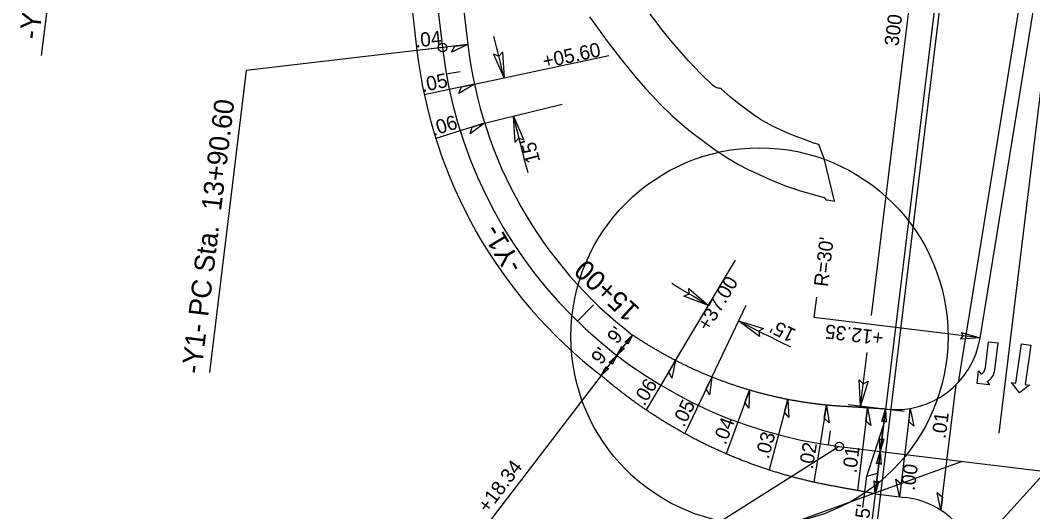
# Model space of a CAD drawing. Extents: x 472216 to 481979, y 489069 to 507339.
# Drawn here: x 480985.2 to 481341.2, y 490719.3 to 490892.1 of the extents above; entities that cross this region are included whole.
import ezdxf

# ---------------------------------------------------------------- set-up
doc = ezdxf.new("R2010")
doc.units = 0
for name, color, linetype in [('Old_Level_12', 7, 'Continuous'), ('Prop Drainage Structure Drop Inlet Grate 2 Narrow Slots and Sag Grates 840 24 CELL', 7, 'Continuous'), ('Prop Drainage Structure Drop Inlet Grate 2 Wide Slots and Sag Grates 840 22 Label', 7, 'Continuous'), ('Prop Drainage Structure Outlet Berm Ditch 850 10 CELL', 7, 'Continuous'), ('Prop Drainage Structure Pipe CSP 15in', 7, 'Continuous'), ('Prop Drainage Structure Pipe RCP 24in Class III Label', 7, 'Continuous'), ('Prop Drainage Structure Pipe Side Drain 15in Label', 7, 'Continuous'), ('Prop Earthen Structure Head Ditch', 7, 'Continuous'), ('Prop Erosion Embankment Toe Protection CELL', 7, 'Continuous'), ('Prop Erosion Embankment Toe Protection Label', 7, 'Continuous'), ('Sheet Block Revision CELL', 7, 'Continuous'), ('Sheet North Arrow Point CELL', 7, 'Continuous'), ('Sheet PE Seal Cell', 7, 'Continuous'), ('Sheet Plot Border Outside CELL', 7, 'Continuous'), ('Sheet Profile Grid Major CELL', 7, 'Continuous'), ('Sheet Profile Grid Minor CELL', 7, 'Continuous')]:
    doc.layers.add(name, color=color, linetype=linetype)

msp = doc.modelspace()

# ---------------------------------------------------------------- linework, layer by layer
at = {"layer": 'Old_Level_12'}
for p, q in [((480992.72, 490879.7), (481006.83, 490995.21)), ((481133.63, 490882.49), (481064.66, 490874.41)), ((481135.12, 490882.66), (481124.69, 490881.44)), ((481064.66, 490874.41), (481051.7, 490768.24)), ((481273.15, 490742.29), (481108.21, 490638.11)), ((481316.37, 490737.02), (481223.1, 490703.26)), ((481345.82, 490733.42), (481205.56, 490579.57))]:
    msp.add_line(p, q, dxfattribs=at)
for centre in [(481133.63, 490882.49), (481273.15, 490742.29)]:
    msp.add_circle(centre, 1.5, dxfattribs=at)
at = {"layer": 'Prop Drainage Structure Drop Inlet Grate 2 Narrow Slots and Sag Grates 840 24 CELL'}
for points in [[(481142.57, 490883.54), (481136.84, 490880.85), (481137.98, 490883)], [(481144.88, 490869.57), (481139.43, 490866.37), (481140.35, 490868.61)], [(481148.48, 490855.89), (481143.35, 490852.18), (481144.06, 490854.5)], [(481215.6, 490772.49), (481214.23, 490766.32), (481213.22, 490768.52)], [(481228.36, 490766.67), (481227.58, 490760.39), (481226.37, 490762.49)], [(481241.54, 490762.09), (481241.35, 490755.77), (481239.95, 490757.75)], [(481255.04, 490758.79), (481255.44, 490752.48), (481253.86, 490754.32)], [(481268.64, 490756.8), (481269.64, 490750.55), (481267.89, 490752.24)], [(481283.04, 490755.81), (481284.3, 490749.62), (481282.48, 490751.22)], [(481298.13, 490755.64), (481299.39, 490749.44), (481297.57, 490751.05)], [(481294.34, 490724.59), (481293.09, 490730.79), (481294.9, 490729.19)], [(481308.87, 490719.85), (481307.62, 490726.05), (481309.44, 490724.44)]]:
    msp.add_lwpolyline(points, close=True, dxfattribs=at)
at = {"layer": 'Prop Drainage Structure Drop Inlet Grate 2 Wide Slots and Sag Grates 840 22 Label'}
for p, q in [((481142.57, 490883.54), (481124.69, 490881.44)), ((481144.88, 490869.57), (481192.08, 490879.66)), ((481144.88, 490869.57), (481127.27, 490865.81)), ((481148.48, 490855.89), (481175.69, 490862.52)), ((481148.48, 490855.89), (481131.3, 490850.5)), ((481215.6, 490772.49), (481236.71, 490807.78)), ((481228.36, 490766.66), (481240.43, 490791.94)), ((481215.6, 490772.49), (481205.21, 490755.12)), ((481228.36, 490766.67), (481218.87, 490746.78)), ((481308.87, 490719.85), (481314.27, 490764.02)), ((481241.54, 490762.09), (481233.33, 490739.71)), ((481255.04, 490758.79), (481248.47, 490734.01)), ((481268.64, 490756.8), (481264.16, 490729.73)), ((481283.04, 490755.81), (481279.5, 490726.79)), ((481298.13, 490755.64), (481294.34, 490724.59))]:
    msp.add_line(p, q, dxfattribs=at)
for points in [[(481154.71, 490880.91), (481155.29, 490871.8), (481151.63, 490880.23), (481153.45, 490879.48)], [(481159.22, 490849.24), (481158.57, 490858.35), (481162.29, 490849.95), (481160.46, 490850.68)], [(481220.24, 490797.76), (481227.13, 490791.78), (481218.56, 490795.09), (481220.38, 490795.87)], [(481245.1, 490780.93), (481237.78, 490786.39), (481246.57, 490783.71), (481244.82, 490782.81)]]:
    msp.add_lwpolyline(points, close=True, dxfattribs=at)
for centre, start, end in [((480269.29, 490664.21), 13.18627, 14.13072), ((482042.71, 491073.72), 193.69051, 194.97441), ((480752.53, 490015.34), 58.56417, 59.50861), ((481653.64, 491595.82), 242.80721, 244.09111)]:
    msp.add_arc(centre, 910, start, end, dxfattribs=at)
at = {"layer": 'Prop Drainage Structure Outlet Berm Ditch 850 10 CELL'}
for points in [[(481316.08, 490782.38), (481322.64, 490780.41), (481315.76, 490780.04), (481316.76, 490781.13)], [(481197.79, 490778.96), (481200.47, 490781.43), (481198.77, 490778.17), (481198.54, 490778.93)], [(481197.67, 490776.77), (481194.98, 490774.3), (481196.68, 490777.56), (481196.91, 490776.8)], [(481192.3, 490771.82), (481194.98, 490774.3), (481193.28, 490771.04), (481193.06, 490771.8)], [(481192.18, 490769.64), (481189.5, 490767.17), (481191.2, 490770.43), (481191.42, 490769.67)], [(481283.26, 490765.23), (481280.6, 490756.5), (481280.14, 490765.67), (481281.58, 490764.33)], [(481288.1, 490750.99), (481289.37, 490755.38), (481289.66, 490750.79), (481288.93, 490751.45)], [(481288.84, 490744.92), (481287.56, 490740.53), (481287.28, 490745.12), (481288.01, 490744.46)], [(481286.29, 490736.15), (481287.56, 490740.53), (481287.85, 490735.95), (481287.12, 490736.61)], [(481287.01, 490730.03), (481285.74, 490725.65), (481285.45, 490730.23), (481286.18, 490729.57)]]:
    msp.add_lwpolyline(points, close=True, dxfattribs=at)
at = {"layer": 'Prop Drainage Structure Pipe RCP 24in Class III Label'}
for p, q in [((481322.63, 490780.38), (481366.14, 491048.28)), ((481112.19, 490988.09), (481124.69, 490881.44)), ((481131.55, 490977.56), (481142.57, 490883.54)), ((481285.75, 490725.64), (481296.35, 490724.35))]:
    msp.add_line(p, q, dxfattribs=at)
for centre, radius, start, end in [((481292.54, 490901.11), 169, 186.6848, 232.4284), ((481292.54, 490901.11), 151, 186.6848, 232.4284), ((481293.02, 490785.2), 30, 263.0365, 350.7459), ((481292.72, 490694.57), 30, 353.0365, 83.0365)]:
    msp.add_arc(centre, radius, start, end, dxfattribs=at)
for points in [[(481242.74, 490761.75), (481242.13, 490761.92), (481241.53, 490762.1), (481240.93, 490762.28), (481240.33, 490762.46), (481239.73, 490762.64), (481239.13, 490762.83), (481238.53, 490763.02), (481237.94, 490763.21), (481237.34, 490763.4), (481236.74, 490763.6), (481236.15, 490763.8), (481235.55, 490764), (481234.96, 490764.2), (481234.37, 490764.41), (481233.77, 490764.62), (481233.18, 490764.83), (481232.59, 490765.05), (481232, 490765.27), (481231.41, 490765.49), (481230.82, 490765.71), (481230.23, 490765.93), (481229.64, 490766.16), (481229.06, 490766.39), (481228.47, 490766.62), (481227.89, 490766.86), (481227.3, 490767.1), (481226.72, 490767.34), (481226.14, 490767.58), (481225.56, 490767.83), (481224.97, 490768.07), (481224.39, 490768.32), (481223.82, 490768.58), (481223.24, 490768.83), (481222.66, 490769.09), (481222.09, 490769.35), (481221.51, 490769.61), (481220.94, 490769.88), (481220.36, 490770.15), (481219.79, 490770.42), (481219.22, 490770.69), (481218.65, 490770.97), (481218.08, 490771.25), (481217.51, 490771.53), (481216.95, 490771.81), (481216.38, 490772.09), (481215.81, 490772.38), (481215.25, 490772.67), (481214.69, 490772.97), (481214.13, 490773.26), (481213.57, 490773.56), (481213.01, 490773.86), (481212.45, 490774.16), (481211.89, 490774.47), (481211.33, 490774.77), (481210.78, 490775.08), (481210.23, 490775.4), (481209.67, 490775.71), (481209.12, 490776.03), (481208.57, 490776.35), (481208.02, 490776.67), (481207.48, 490777), (481206.93, 490777.32), (481206.38, 490777.65), (481205.84, 490777.98), (481205.3, 490778.32), (481204.76, 490778.65), (481204.22, 490778.99), (481203.68, 490779.34), (481203.14, 490779.68), (481202.6, 490780.02), (481202.07, 490780.37), (481201.53, 490780.72), (481200.47, 490781.43)], [(481234.66, 490739.15), (481233.99, 490739.43), (481233.32, 490739.72), (481232.65, 490740.01), (481231.99, 490740.3), (481231.32, 490740.6), (481230.66, 490740.89), (481230, 490741.19), (481229.34, 490741.5), (481228.68, 490741.8), (481228.02, 490742.11), (481227.37, 490742.42), (481226.71, 490742.74), (481226.06, 490743.05), (481225.41, 490743.37), (481224.76, 490743.7), (481224.11, 490744.02), (481223.47, 490744.35), (481222.82, 490744.68), (481222.18, 490745.01), (481221.54, 490745.35), (481220.9, 490745.68), (481220.26, 490746.02), (481219.62, 490746.37), (481218.99, 490746.71), (481218.35, 490747.06), (481217.72, 490747.41), (481217.09, 490747.77), (481216.46, 490748.12), (481215.83, 490748.48), (481215.21, 490748.84), (481214.58, 490749.21), (481213.96, 490749.57), (481213.34, 490749.94), (481212.72, 490750.32), (481212.11, 490750.69), (481211.49, 490751.07), (481210.88, 490751.45), (481210.27, 490751.83), (481209.66, 490752.21), (481209.05, 490752.6), (481208.44, 490752.99), (481207.84, 490753.38), (481207.23, 490753.77), (481206.63, 490754.17), (481206.03, 490754.57), (481205.44, 490754.97), (481204.84, 490755.37), (481204.25, 490755.78), (481203.66, 490756.19), (481203.07, 490756.6), (481202.48, 490757.01), (481201.89, 490757.43), (481201.31, 490757.85), (481200.72, 490758.27), (481200.14, 490758.69), (481199.57, 490759.12), (481198.99, 490759.54), (481198.42, 490759.97), (481197.84, 490760.41), (481197.27, 490760.84), (481196.7, 490761.28), (481196.14, 490761.72), (481195.57, 490762.16), (481195.01, 490762.6), (481194.45, 490763.05), (481193.89, 490763.5), (481193.33, 490763.95), (481192.78, 490764.4), (481192.23, 490764.86), (481191.68, 490765.31), (481191.13, 490765.77), (481190.58, 490766.24), (481189.5, 490767.17)], [(481289.39, 490755.42), (481288.71, 490755.46), (481288.03, 490755.51), (481287.36, 490755.55), (481286.68, 490755.59), (481286.01, 490755.63), (481285.33, 490755.67), (481284.65, 490755.71), (481283.98, 490755.76), (481283.3, 490755.8), (481282.63, 490755.84), (481281.95, 490755.88), (481281.28, 490755.92), (481280.6, 490755.96), (481279.93, 490756.01), (481279.25, 490756.05), (481278.57, 490756.09), (481277.9, 490756.13), (481277.22, 490756.17), (481276.55, 490756.21), (481275.87, 490756.26), (481275.2, 490756.3), (481274.55, 490756.34), (481273.93, 490756.37), (481273.32, 490756.41), (481272.7, 490756.46), (481272.08, 490756.5), (481271.47, 490756.55), (481270.85, 490756.6), (481270.24, 490756.65), (481269.62, 490756.71), (481269, 490756.76), (481268.39, 490756.83), (481267.77, 490756.89), (481267.16, 490756.95), (481266.54, 490757.02), (481265.92, 490757.09), (481265.31, 490757.17), (481264.69, 490757.24), (481264.08, 490757.32), (481263.46, 490757.41), (481262.85, 490757.49), (481262.23, 490757.58), (481261.62, 490757.67), (481261, 490757.76), (481260.39, 490757.85), (481259.78, 490757.95), (481259.16, 490758.05), (481258.55, 490758.15), (481257.94, 490758.26), (481257.32, 490758.37), (481256.71, 490758.48), (481256.1, 490758.59), (481255.49, 490758.71), (481254.88, 490758.83), (481254.27, 490758.95), (481253.66, 490759.07), (481253.04, 490759.2), (481252.43, 490759.33), (481251.83, 490759.46), (481251.22, 490759.59), (481250.61, 490759.73), (481250, 490759.87), (481249.39, 490760.01), (481248.78, 490760.16), (481248.18, 490760.3), (481247.57, 490760.45), (481246.96, 490760.61), (481246.36, 490760.76), (481245.75, 490760.92), (481245.15, 490761.08), (481244.54, 490761.24), (481243.94, 490761.41), (481243.34, 490761.58), (481242.74, 490761.75)], [(481285.75, 490725.64), (481285.08, 490725.77), (481284.42, 490725.89), (481283.75, 490726.01), (481283.08, 490726.13), (481282.42, 490726.25), (481281.75, 490726.38), (481281.09, 490726.5), (481280.42, 490726.62), (481279.75, 490726.74), (481279.09, 490726.87), (481278.42, 490726.99), (481277.76, 490727.11), (481277.09, 490727.23), (481276.43, 490727.35), (481275.76, 490727.48), (481275.09, 490727.6), (481274.43, 490727.72), (481273.76, 490727.84), (481273.1, 490727.97), (481272.43, 490728.09), (481271.77, 490728.21), (481271.07, 490728.34), (481270.35, 490728.47), (481269.62, 490728.6), (481268.9, 490728.74), (481268.18, 490728.88), (481267.46, 490729.03), (481266.74, 490729.18), (481266.02, 490729.33), (481265.3, 490729.48), (481264.58, 490729.64), (481263.86, 490729.8), (481263.15, 490729.96), (481262.43, 490730.12), (481261.72, 490730.29), (481261, 490730.46), (481260.29, 490730.64), (481259.58, 490730.82), (481258.87, 490731), (481258.16, 490731.18), (481257.45, 490731.37), (481256.74, 490731.56), (481256.03, 490731.75), (481255.33, 490731.94), (481254.62, 490732.14), (481253.92, 490732.34), (481253.21, 490732.55), (481252.51, 490732.75), (481251.81, 490732.96), (481251.11, 490733.18), (481250.41, 490733.39), (481249.71, 490733.61), (481249.02, 490733.83), (481248.32, 490734.06), (481247.63, 490734.29), (481246.93, 490734.52), (481246.24, 490734.75), (481245.55, 490734.98), (481244.86, 490735.22), (481244.17, 490735.47), (481243.48, 490735.71), (481242.8, 490735.96), (481242.11, 490736.21), (481241.43, 490736.46), (481240.74, 490736.72), (481240.06, 490736.98), (481239.38, 490737.24), (481238.7, 490737.5), (481238.03, 490737.77), (481237.35, 490738.04), (481236.68, 490738.31), (481236, 490738.59), (481235.33, 490738.87), (481234.66, 490739.15)]]:
    msp.add_spline(points, degree=3, dxfattribs=at)
at = {"layer": 'Prop Drainage Structure Pipe Side Drain 15in Label'}
for p, q in [((481324.51, 490770.02), (481325.62, 490779.1)), ((481325.62, 490779.1), (481328.89, 490778.7)), ((481328.89, 490778.7), (481327.61, 490768.23)), ((481335.22, 490764.5), (481337.19, 490778.36)), ((481337.19, 490778.36), (481340.46, 490777.89)), ((481340.46, 490777.89), (481338.48, 490764.03)), ((481321.65, 490764.37), (481322.15, 490768.84)), ((481322.15, 490768.84), (481323.06, 490767.67)), ((481326.02, 490763.89), (481321.65, 490764.37)), ((481325.11, 490765.06), (481326.02, 490763.89)), ((481336.46, 490761.14), (481333.73, 490764.71)), ((481333.73, 490764.71), (481335.22, 490764.5)), ((481338.48, 490764.03), (481339.97, 490763.82)), ((481339.97, 490763.82), (481336.46, 490761.14))]:
    msp.add_line(p, q, dxfattribs=at)
for centre, radius, start, end in [((481321.27, 490770.4), 3.27, 303.3783, 353.0365), ((481322.57, 490769.64), 5.25, 299.0487, 344.3604)]:
    msp.add_arc(centre, radius, start, end, dxfattribs=at)
at = {"layer": 'Prop Earthen Structure Head Ditch'}
for p, q in [((481267.82, 490843.51), (481265.93, 490848.42)), ((481271.43, 490828.48), (481267.82, 490843.51))]:
    msp.add_line(p, q, dxfattribs=at)
for points in [[(481185.37, 490893.23), (481187.52, 490890.22), (481189.68, 490887.25), (481191.89, 490884.29), (481194.23, 490881.21), (481196.82, 490877.9), (481199.27, 490874.85), (481201.18, 490872.57), (481205.07, 490868.14), (481207.13, 490865.85), (481210.26, 490862.5), (481214.28, 490858.58), (481218.74, 490854.68), (481221.31, 490852.64), (481224.43, 490850.23), (481228.68, 490847.12), (481233.04, 490844.14), (481237.67, 490841.41), (481241.1, 490839.67), (481244.96, 490837.8), (481249.09, 490835.94), (481253.89, 490834.04), (481259.51, 490832.12), (481263.97, 490830.8), (481267.82, 490829.74), (481268.22, 490829.54), (481268.34, 490829.21), (481268.62, 490829), (481268.9, 490828.93), (481271.43, 490828.48)], [(481265.93, 490848.42), (481264.26, 490848.9), (481260.88, 490850.1), (481257.26, 490851.5), (481255.05, 490852.41), (481249.73, 490854.89), (481245.47, 490857.24), (481242.9, 490858.97), (481240.21, 490860.89), (481237.36, 490863.01), (481234.91, 490864.99), (481231.7, 490867.83), (481231.43, 490868.03), (481231.18, 490868.14), (481230.97, 490868.19), (481230.77, 490868.19), (481230.44, 490868.23), (481230.16, 490868.31), (481229.89, 490868.41), (481229.61, 490868.56), (481228.7, 490869.19), (481224.67, 490873.05), (481222.1, 490875.74), (481220.2, 490877.77), (481217.7, 490880.58), (481214.39, 490884.37), (481210.74, 490888.87), (481208.75, 490891.47), (481206.69, 490894.2)]]:
    msp.add_lwpolyline(points, dxfattribs=at)
at = {"layer": 'Prop Erosion Embankment Toe Protection CELL'}
msp.add_line((481315.03, 490764.81), (481361.18, 491048.88), dxfattribs=at)
at = {"layer": 'Prop Erosion Embankment Toe Protection Label'}
msp.add_line((481329.34, 490746.99), (481365.71, 491044.78), dxfattribs=at)
at = {"layer": 'Sheet Block Revision CELL'}
for p, q in [((481284.49, 490788.35), (481316.97, 491054.28)), ((481311.21, 490934.1), (481277.87, 490661.12)), ((481265.12, 490794.78), (481264.24, 490787.54)), ((481322.64, 490780.41), (481264.24, 490787.54)), ((481189.5, 490767.17), (481200.47, 490781.43)), ((481280.6, 490756.5), (481282.9, 490775.33)), ((481189.5, 490767.17), (481146.2, 490710.89)), ((481276.24, 490757.03), (481295.91, 490754.63)), ((481285.74, 490725.65), (481289.38, 490755.34)), ((481282.84, 490731.85), (481288.68, 490749.63)), ((481282.84, 490731.85), (481286.62, 490732.83)), ((481281.49, 490720.81), (481282.84, 490731.85))]:
    msp.add_line(p, q, dxfattribs=at)
at = {"layer": 'Sheet North Arrow Point CELL'}
for p, q in [((481112.51, 491062.73), (481133.63, 490882.49)), ((481184.4, 489879.88), (481322.35, 491009.3)), ((481273.15, 490742.29), (481345.82, 490733.42))]:
    msp.add_line(p, q, dxfattribs=at)
msp.add_arc((481292.54, 490901.11), 160, 186.6848, 263.0365, dxfattribs=at)
at = {"layer": 'Sheet PE Seal Cell'}
for p, q in [((481135, 490873.19), (481139.92, 490874.06)), ((481269.37, 490742.8), (481270.09, 490747.75))]:
    msp.add_line(p, q, dxfattribs=at)
at = {"layer": 'Sheet Plot Border Outside CELL'}
msp.add_circle((481245.1, 490780.93), 66.31, dxfattribs=at)
at = {"layer": 'Sheet Profile Grid Minor CELL'}
msp.add_line((481181.12, 490786.29), (481186.69, 490792.03), dxfattribs=at)

# ---------------------------------------------------------------- texts
at = {"layer": 'Old_Level_12'}
for s, rotation, p in [('-Y1- PCC Sta.  10+41.34', 83.0365, (480991.76, 490885.12)), ('-Y1- PC Sta.  13+90.60', 83.0365, (481048.8, 490767.54)), ('-Y1-', 120.7995, (481162.26, 490805.75))]:
    msp.add_text(s, height=7, rotation=rotation, dxfattribs=at).set_placement(p)
at = {"layer": 'Prop Drainage Structure Drop Inlet Grate 2 Narrow Slots and Sag Grates 840 24 CELL'}
for s, rotation, p in [('.04', 6.4391, (481124.28, 490882.47)), ('.05', 11.8092, (481126.69, 490866.79)), ('.06', 17.1807, (481130.47, 490851.36)), ('.06', 58.8634, (481204.59, 490756.18)), ('.05', 64.2349, (481218.62, 490748.73)), ('.01', 82.7894, (481310.54, 490744.84)), ('.04', 69.6063, (481233.23, 490742.55)), ('.03', 74.8871, (481248.32, 490737.64)), ('.02', 80.3493, (481263.82, 490734.08)), ('.01', 82.7894, (481279.15, 490732.73)), ('.00', 82.7894, (481299.65, 490726.58))]:
    msp.add_text(s, height=5, rotation=rotation, dxfattribs=at).set_placement(p)
at = {"layer": 'Prop Drainage Structure Drop Inlet Grate 2 Wide Slots and Sag Grates 840 22 Label'}
for s, rotation, p in [('+05.60', 12.0563, (481169.41, 490875.16)), ("15'", 104.6534, (481168.07, 490842.52)), ('+37.00', 59.1105, (481227.18, 490782.44)), ("15'", 153.6412, (481258.31, 490783.12))]:
    msp.add_text(s, height=5, rotation=rotation, dxfattribs=at).set_placement(p)
at = {"layer": 'Prop Drainage Structure Pipe CSP 15in'}
for s, rotation, p in [("300' RIGHT TURN TAPER ", 82.8641, (481293.93, 490882.79)), ("R=30'", 83.0365, (481269.14, 490798.21)), ("9'", 52.9564, (481195.1, 490777.97)), ('+12.35', 173.0365, (481288.98, 490782.73)), ("9'", 52.9564, (481189.49, 490770.67)), ('+18.34', 52.9564, (481149.59, 490718.58)), ("15'", 83.5432, (481283.28, 490713.02))]:
    msp.add_text(s, height=5, rotation=rotation, dxfattribs=at).set_placement(p)
at = {"layer": 'Sheet Profile Grid Major CELL'}
msp.add_text('15+00', height=7, rotation=137.0817, dxfattribs=at).set_placement((481203.38, 490790.56))

doc.saveas('drawing.dxf')
